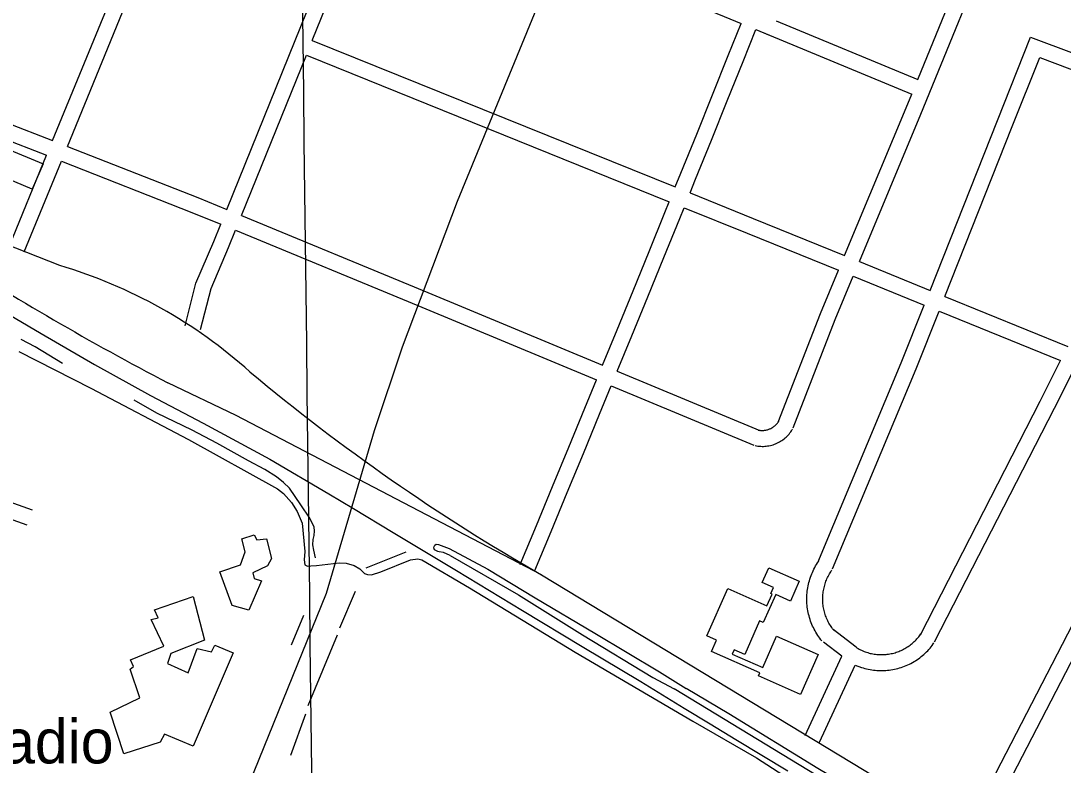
# Model space of a CAD drawing. Extents: x 3704301 to 3742427, y 506229 to 532009.
# Drawn here: x 3713149 to 3715113, y 524550 to 525952 of the extents above; entities that cross this region are included whole.
import ezdxf

# ---------------------------------------------------------------- set-up
doc = ezdxf.new("R2010")
doc.units = 0
for name, color, linetype in [('V-BLDG-OTLN', 7, 'Continuous'), ('V-GRID-MAJR', 7, 'Continuous'), ('V-RAIL-TRAK', 7, 'Continuous'), ('V-ROAD-CNTR', 7, 'Continuous'), ('V-SITE-OTLN', 7, 'Continuous'), ('V-TOPO-SHOR', 7, 'Continuous'), ('V-TOPO-TOWR', 7, 'Continuous')]:
    doc.layers.add(name, color=color, linetype=linetype)

msp = doc.modelspace()

# ---------------------------------------------------------------- linework, layer by layer
at = {"layer": 'V-BLDG-OTLN'}
for points in [[(3713100.473, 525664.635), (3713120.7460000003, 525712.443), (3713191.14, 525682.5920000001), (3713170.867, 525634.784)], [(3713547.112, 524850.987), (3713524.123, 524913.857), (3713563.089, 524927.064), (3713571.734, 524952.106), (3713565.725, 524976.572), (3713588.744, 524983.731), (3713593.923, 524974.6240000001), (3713612.097, 524976.466), (3713621.483, 524939.067), (3713613.756, 524925.402), (3713586.151, 524911.986), (3713588.7630000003, 524901.4), (3713602.812, 524897.468), (3713578.549, 524842.017)], [(3714651.359, 524758.359), (3714617.997, 524682.962), (3714538.669, 524718.063), (3714541.285, 524723.971), (3714450.194, 524764.278), (3714459.568, 524785.458), (3714441.48, 524793.462), (3714481.0470000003, 524882.877), (3714554.861, 524850.216), (3714564.5130000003, 524872.029), (3714561.877, 524873.197), (3714566.889, 524884.526), (3714546.0530000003, 524893.746), (3714558.349, 524921.535), (3714615.49, 524896.251), (3714599.079, 524859.1680000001), (3714571.306, 524871.456), (3714547.92, 524818.605), (3714541.004, 524821.665), (3714513.082, 524758.556), (3714493.208, 524767.35), (3714489.5500000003, 524759.08), (3714546.786, 524733.754), (3714573.017, 524793.026)], [(3713549.182, 524761.843), (3713474.247, 524585.977), (3713420.028, 524608.139), (3713411.626, 524593.039), (3713343.526, 524571.111), (3713317.798, 524650.006), (3713373.724, 524676.62), (3713355.4250000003, 524731.082), (3713361.71, 524735.487), (3713355.739, 524748.123), (3713418.7800000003, 524773.956), (3713394.9, 524824.2660000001), (3713408.312, 524827.417), (3713401.103, 524842.3910000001), (3713474.092, 524867.7440000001), (3713495.397, 524785.671), (3713432.109, 524760.307), (3713425.68, 524741.704), (3713464.651, 524724.155), (3713481.572, 524769.736), (3713508.22, 524763.257), (3713514.545, 524776.18)]]:
    msp.add_lwpolyline(points, close=True, dxfattribs=at)
at = {"layer": 'V-GRID-MAJR'}
msp.add_spline([(3713850.364, 511710.695), (3713778.102, 517769.291), (3713705.816, 523829.819), (3713633.5300000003, 529890.361), (3713633.507, 529892.279)], degree=3, dxfattribs=at)
at = {"layer": 'V-RAIL-TRAK'}
for points in [[(3713078.454, 525426.9940000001), (3713187.839, 525363.416), (3713288.23, 525304.546), (3713393.821, 525246.635), (3713492.778, 525194.382), (3713618.253, 525126.587), (3713729.535, 525061.123), (3713775.867, 525033.233), (3713850.6890000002, 524988.4890000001), (3713970.026, 524916.897), (3714094.573, 524841.534), (3714206.807, 524773.707), (3714317.148, 524707.294), (3714398.744, 524657.567)], [(3714398.744, 524657.567), (3714447.505, 524627.848), (3714496.348, 524598.267), (3714545.276, 524568.823), (3714594.289, 524539.5160000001)]]:
    msp.add_lwpolyline(points, dxfattribs=at)
at = {"layer": 'V-ROAD-CNTR'}
for points in [[(3713724.9775110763, 524874.0512256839), (3713815.8023294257, 525180.6426125), (3713867.987225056, 525337.7632982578), (3713972.097016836, 525612.25174928), (3714234.2864924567, 526251.6744704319), (3714508.1949446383, 526926.383121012), (3714870.5992198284, 527814.4163449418), (3715173.9846130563, 528554.3968649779), (3715494.9679710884, 529341.393290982), (3715725.777509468, 529921.1171315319)], [(3713237.15148673, 525715.6745424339), (3713575.3288103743, 526541.4858908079), (3713635.329690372, 526688.8875960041)], [(3713222.5735158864, 525491.2219913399), (3712949.663061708, 525598.679776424), (3712636.4626881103, 525739.7444942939), (3711865.463230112, 526074.8208241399), (3711602.808755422, 526188.9055959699), (3711348.243264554, 526301.049371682)], [(3713537.16088671, 525596.799780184), (3713793.6823736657, 526231.22051134), (3713796.4673680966, 526238.3424970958), (3713801.557357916, 526245.266483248), (3713807.489346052, 526250.302473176), (3713812.5393359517, 526253.1624674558), (3713819.0303229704, 526255.482462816), (3713828.141304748, 526256.5644606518), (3713838.4632841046, 526254.743464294), (3714517.265926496, 525974.9220239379)], [(3713698.3615643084, 525915.4471428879), (3713821.558317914, 526220.1345335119), (3713822.971315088, 526223.7465262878), (3713823.649313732, 526224.6685244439), (3713824.7413115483, 526225.596522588), (3713825.0713108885, 526225.7825222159), (3713825.9363091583, 526226.092521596), (3713827.2853064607, 526226.252521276), (3713830.0413009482, 526225.76552225), (3714506.1189487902, 525947.0680796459)], [(3714839.040282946, 525841.858290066), (3714964.5710318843, 526149.1136755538)], [(3714728.799503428, 525498.6269765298), (3714844.82827137, 525776.7034203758), (3714992.3219763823, 526137.71569835)], [(3713209.2245425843, 525726.639520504), (3713333.789293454, 526030.82091214)], [(3714572.3628163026, 525952.2090693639), (3714839.040282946, 525841.858290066)], [(3714382.107196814, 525639.2266953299), (3714392.578175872, 525665.0546436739), (3714422.4431161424, 525738.9274959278), (3714452.2330565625, 525812.829348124), (3714481.9489971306, 525886.762200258), (3714506.1189487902, 525947.0680796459)], [(3714409.923141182, 525627.989717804), (3714420.3861202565, 525653.7966661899), (3714450.261060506, 525727.6975183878), (3714480.063000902, 525801.627370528), (3714509.7909414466, 525875.588222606), (3714533.8698932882, 525935.6711024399)], [(3714533.8698932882, 525935.6711024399), (3714827.6943056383, 525814.0863456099)], [(3714533.9138932, 525935.610102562), (3714560.9108392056, 525924.48112482)], [(3713698.3615643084, 525915.4481428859), (3714382.107196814, 525639.2266953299)], [(3714862.134236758, 525444.401084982), (3714989.0889828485, 525764.513444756), (3715051.526857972, 525921.727130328), (3715220.7065196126, 525857.9292579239)], [(3713564.894831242, 525585.3588030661), (3713687.1165867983, 525887.6351985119)], [(3713687.1165867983, 525887.6351985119), (3714370.835219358, 525611.425750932)], [(3714889.925181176, 525433.099107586), (3715016.97292708, 525753.447466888), (3715068.526823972, 525883.2552072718), (3715346.17726867, 525778.5524166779)], [(3714928.194104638, 524423.3221271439), (3715208.4255441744, 524964.850044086), (3715294.14237274, 525134.5637046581), (3715407.809145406, 525355.3902630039), (3715649.80166142, 525824.4363249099), (3715666.359628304, 525857.094259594)], [(3712917.2481265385, 525851.3102711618), (3713121.85671732, 525760.9454518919), (3713209.2235425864, 525726.6405205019)], [(3714954.8380513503, 524409.5341547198), (3715235.1374907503, 524951.194071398), (3715320.8683192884, 525120.9357319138), (3715434.47709207, 525341.648290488), (3715676.511608, 525810.7763522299), (3715693.930573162, 525845.1352835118)], [(3712905.923149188, 525823.5163267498), (3713110.308740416, 525733.2495072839), (3713197.854565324, 525698.875576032)], [(3714701.00855901, 525509.9289539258), (3714817.09832683, 525788.153397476), (3714827.6943056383, 525814.0863456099)], [(3714870.457220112, 524782.0624096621), (3715096.378768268, 525222.211529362), (3715236.1034888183, 525500.8149721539), (3715388.336184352, 525794.7163843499)], [(3713128.135704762, 525528.6249165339), (3713197.854565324, 525698.8745760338)], [(3713237.150486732, 525715.6755424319), (3713482.9289951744, 525619.17173544), (3713537.16088671, 525596.8007801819)], [(3713155.8976492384, 525517.2569392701), (3713225.78150947, 525687.9095979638)], [(3713225.78150947, 525687.9095979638), (3713471.725017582, 525591.3417911), (3713525.914909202, 525568.9878358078)], [(3714409.923141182, 525627.989717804), (3714528.621903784, 525580.0378137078), (3714701.00855901, 525509.9299539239)], [(3714245.203470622, 525303.60236658), (3714272.3784162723, 525369.866234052), (3714302.5393559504, 525443.6180865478), (3714332.627295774, 525517.399938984), (3714362.640235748, 525591.212791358), (3714370.835219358, 525611.425750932)], [(3714272.903415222, 525292.081389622), (3714300.1403607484, 525358.4962567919), (3714330.3133004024, 525432.276109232), (3714360.4112402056, 525506.0859616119), (3714390.4361801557, 525579.9268139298), (3714398.651163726, 525600.1887734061)], [(3714398.651163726, 525600.1887734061), (3714517.351926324, 525552.2358693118), (3714689.4555821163, 525482.2430092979)], [(3713564.893831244, 525585.360803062), (3713908.58514386, 525443.586086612)], [(3713458.795043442, 525377.8662180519), (3713479.1510027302, 525457.860058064), (3713512.761935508, 525536.455900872), (3713525.914909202, 525568.98683581)], [(3713487.8689852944, 525370.468232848), (3713507.6509457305, 525448.2060773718), (3713540.461880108, 525524.9339239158), (3713553.648853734, 525557.54685869)], [(3713553.647853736, 525557.5478586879), (3713897.1451667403, 525415.8521420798)], [(3714576.156808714, 525195.9995817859), (3714655.462650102, 525400.7721722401), (3714689.456582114, 525482.2420093)], [(3714728.799503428, 525498.6279765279), (3714862.134236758, 525444.40208498)], [(3714604.1327527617, 525185.1656034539), (3714683.29859443, 525389.5761946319), (3714717.247526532, 525470.9390319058)], [(3714717.246526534, 525470.940031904), (3714851.074258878, 525416.5141407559)], [(3713908.62514378, 525443.5690866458), (3714245.203470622, 525303.60236658)], [(3714889.925181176, 525433.100107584), (3715121.373718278, 525338.97229584)], [(3713897.1051668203, 525415.869142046), (3714233.7984934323, 525275.853422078)], [(3714650.8276593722, 524931.4631108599), (3714807.882345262, 525307.605358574), (3714851.074258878, 525416.5131407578)], [(3714678.511604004, 524919.9031339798), (3714835.6702896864, 525296.2953811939), (3714878.8652032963, 525405.211163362)], [(3714878.8652032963, 525405.2121633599), (3715107.883745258, 525312.07234964)], [(3714843.7672734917, 524795.762382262), (3715069.6248217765, 525235.785502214), (3715107.883745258, 525312.07234964)], [(3714272.903415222, 525292.081389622), (3714541.337878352, 525180.45261288)], [(3714129.916701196, 524908.53315672), (3713554.904851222, 525208.8885560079), (3713426.4401081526, 525270.0194337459)], [(3714089.856781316, 524927.9861178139), (3714120.4647201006, 525001.5619706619), (3714150.99465904, 525075.161823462), (3714181.4515981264, 525148.7926761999), (3714211.8345373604, 525222.4535288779), (3714233.7984934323, 525275.853422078)], [(3714117.5547259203, 524916.4641408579), (3714148.168664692, 524990.0539936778), (3714178.7106036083, 525063.6818464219), (3714209.1795426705, 525137.3386991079), (3714239.5744818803, 525211.0275517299), (3714261.49943803, 525264.3344451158)], [(3714261.49943803, 525264.3344451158), (3714529.817901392, 525152.7526682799)], [(3712718.3555243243, 525195.290583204), (3712736.3054884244, 525186.021601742), (3713170.7256195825, 525031.0979115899)], [(3714538.3038844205, 525181.3526110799), (3714540.0098810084, 525181.0376117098), (3714541.4348781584, 525180.8316121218), (3714542.867875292, 525180.6826124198), (3714544.302872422, 525180.5896126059), (3714545.740869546, 525180.5536126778), (3714547.179866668, 525180.573612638), (3714548.620863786, 525180.6516124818), (3714550.0548609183, 525180.784612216), (3714551.4788580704, 525180.974611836), (3714552.896855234, 525181.2206113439), (3714554.301852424, 525181.5216107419), (3714555.700849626, 525181.8796100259), (3714557.0798468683, 525182.2916092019), (3714558.440844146, 525182.7566082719), (3714559.782841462, 525183.275607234), (3714561.10383882, 525183.846606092), (3714562.402836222, 525184.4706048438), (3714563.674833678, 525185.143603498), (3714564.91883119, 525185.866602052), (3714566.13382876, 525186.638600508), (3714567.3188263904, 525187.4575988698), (3714568.46882409, 525188.3225971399), (3714569.5848218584, 525189.23259532), (3714570.6638197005, 525190.1845934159), (3714571.702817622, 525191.1775914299), (3714572.7028156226, 525192.2135893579), (3714573.6638137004, 525193.28758721), (3714574.5798118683, 525194.3985849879), (3714575.452810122, 525195.5445826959), (3714576.276808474, 525196.720580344), (3714577.1128068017, 525198.02257774), (3714577.330806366, 525198.380577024)], [(3712706.4645481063, 525167.6676384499), (3712724.329512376, 525158.4416569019), (3713160.6496397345, 525002.841968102)], [(3714532.851895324, 525151.8526700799), (3714535.139890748, 525151.4296709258), (3714537.732885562, 525151.055671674), (3714540.339880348, 525150.78267222), (3714542.9568751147, 525150.6136725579), (3714545.5788698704, 525150.5476726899), (3714548.199864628, 525150.5856726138), (3714550.814859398, 525150.725672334), (3714553.4248541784, 525150.9686718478), (3714556.024848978, 525151.314671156), (3714558.6088438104, 525151.7626702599), (3714561.17383868, 525152.313669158), (3714563.710833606, 525152.9636678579), (3714566.221828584, 525153.7116663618), (3714568.704823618, 525154.560664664), (3714571.150818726, 525155.5056627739), (3714573.5558139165, 525156.546660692), (3714575.91880919, 525157.6806584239), (3714578.234804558, 525158.9076559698), (3714580.5028000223, 525160.2246533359), (3714582.715795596, 525161.6306505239), (3714584.870791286, 525163.121647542), (3714586.9667870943, 525164.696644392), (3714588.99878303, 525166.3526410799), (3714590.9637791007, 525168.0886376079), (3714592.860775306, 525169.901633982), (3714594.682771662, 525171.785630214), (3714596.427768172, 525173.7396263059), (3714598.0957648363, 525175.7606222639), (3714599.682761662, 525177.8466180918), (3714601.18875865, 525179.9966137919), (3714602.54875593, 525182.1106095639), (3714602.95875511, 525182.7846082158)], [(3714658.4576441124, 524783.8774060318), (3714656.470648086, 524786.3274011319), (3714654.4276521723, 524788.991395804), (3714652.4576561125, 524791.7103903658), (3714650.561659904, 524794.4813848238), (3714648.740663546, 524797.3043791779), (3714646.9966670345, 524800.1763734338), (3714645.3316703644, 524803.0933676), (3714643.747673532, 524806.05336168), (3714642.2446765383, 524809.05335568), (3714640.8216793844, 524812.0943495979), (3714639.480682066, 524815.1783434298), (3714638.225684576, 524818.2913372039), (3714637.055686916, 524821.4373309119), (3714635.969689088, 524824.6173245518), (3714634.972691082, 524827.82331814), (3714634.061692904, 524831.0533116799), (3714633.2376945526, 524834.3103051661), (3714632.50369602, 524837.5872986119), (3714631.8576973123, 524840.8812920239), (3714631.3006984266, 524844.196285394), (3714630.835699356, 524847.5202787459), (3714630.4587001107, 524850.8572720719), (3714630.174700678, 524854.2052653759), (3714629.979701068, 524857.5562586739), (3714629.876701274, 524860.9132519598), (3714629.8637013, 524864.2712452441), (3714629.9427011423, 524867.6282385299), (3714630.111700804, 524870.9832318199), (3714630.3727002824, 524874.330225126), (3714630.722699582, 524877.6702184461), (3714631.164698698, 524881.000211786), (3714631.6956976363, 524884.3162051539), (3714632.3166963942, 524887.615198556), (3714633.026694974, 524890.8971919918), (3714633.8256933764, 524894.1601854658), (3714634.712691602, 524897.3971789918), (3714635.6866896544, 524900.6121725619), (3714636.74868753, 524903.7981661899), (3714637.895685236, 524906.9551598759), (3714639.129682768, 524910.0801536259), (3714640.444680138, 524913.1671474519), (3714641.84367734, 524916.2181413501), (3714643.3246743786, 524919.2321353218), (3714644.8886712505, 524922.206129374), (3714646.5326679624, 524925.137123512), (3714648.2546645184, 524928.019117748), (3714650.0536609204, 524930.8531120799), (3714651.885657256, 524933.5751066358), (3714652.36865629, 524934.267105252)], [(3714681.7615975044, 524802.769368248), (3714680.030600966, 524804.905363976), (3714678.481604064, 524806.925359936), (3714676.987607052, 524808.986355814), (3714675.5496099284, 524811.0873516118), (3714674.1706126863, 524813.224347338), (3714672.850615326, 524815.39834299), (3714671.5896178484, 524817.6093385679), (3714670.387620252, 524819.85333408), (3714669.246622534, 524822.1313295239), (3714668.167624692, 524824.436324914), (3714667.1546267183, 524826.7663202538), (3714666.20362862, 524829.129315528), (3714665.315630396, 524831.5153107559), (3714664.49363204, 524833.9233059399), (3714663.736633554, 524836.35330108), (3714663.0456349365, 524838.805296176), (3714662.4216361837, 524841.2702912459), (3714661.8656372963, 524843.75328628), (3714661.3756382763, 524846.2532812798), (3714660.954639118, 524848.7602762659), (3714660.601639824, 524851.2822712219), (3714660.3166403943, 524853.8112661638), (3714660.1006408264, 524856.345261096), (3714659.95364112, 524858.8882560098), (3714659.8746412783, 524861.4312509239), (3714659.8656412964, 524863.977245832), (3714659.924641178, 524866.5202407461), (3714660.05364092, 524869.061235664), (3714660.250640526, 524871.6002305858), (3714660.516639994, 524874.1322255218), (3714660.850639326, 524876.6542204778), (3714661.2536385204, 524879.1662154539), (3714661.7246375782, 524881.669210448), (3714662.2626365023, 524884.157205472), (3714662.867635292, 524886.6262005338), (3714663.5406339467, 524889.0831956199), (3714664.2786324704, 524891.5181907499), (3714665.0826308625, 524893.9321859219), (3714665.951629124, 524896.32318114), (3714666.8856272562, 524898.690176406), (3714667.884625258, 524901.03317172), (3714668.945623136, 524903.34816709), (3714670.0686208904, 524905.6321625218), (3714671.2526185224, 524907.8841580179), (3714672.4966160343, 524910.101153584), (3714673.8026134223, 524912.2871492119), (3714675.1656106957, 524914.437144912), (3714676.6316077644, 524916.6131405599), (3714676.970607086, 524917.0991395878)], [(3714129.916701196, 524908.53315672), (3714738.2054846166, 524540.340893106), (3715329.756301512, 524179.8046141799)], [(3712799.018362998, 522839.49229480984), (3712800.900359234, 522840.3962930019), (3712813.9683330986, 522848.06927765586), (3712831.0632989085, 522853.21826735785), (3712867.051226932, 522863.17024745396), (3712894.701171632, 522872.2242293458), (3712907.5221459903, 522880.16821345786), (3712917.080126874, 522890.34219311), (3712927.228106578, 522907.48615882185), (3713724.9775110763, 524874.0512256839)], [(3714722.717515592, 524771.931429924), (3714679.2296025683, 524805.232363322)], [(3714722.717515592, 524771.931429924), (3714724.3755122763, 524770.9024319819), (3714726.5165079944, 524769.6554344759), (3714728.69350364, 524768.4674368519), (3714730.900499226, 524767.340439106), (3714733.13849475, 524766.2744412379), (3714735.404490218, 524765.271443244), (3714737.69848563, 524764.3304451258), (3714740.0164809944, 524763.4544468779), (3714742.35847631, 524762.6424485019), (3714744.72347158, 524761.895449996), (3714747.1074668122, 524761.21345136), (3714749.504462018, 524760.59845259), (3714751.924457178, 524760.050453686), (3714754.3554523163, 524759.5674546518), (3714756.79844743, 524759.154455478), (3714759.254442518, 524758.807456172), (3714761.7144375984, 524758.52845673), (3714764.185432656, 524758.3194571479), (3714766.661427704, 524758.176457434), (3714769.1394227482, 524758.1034575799), (3714771.6184177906, 524758.097457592), (3714774.095412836, 524758.161457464), (3714776.5694078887, 524758.2934571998), (3714779.0384029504, 524758.4934568), (3714781.50339802, 524758.7624562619), (3714783.9593931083, 524759.0994555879), (3714786.4083882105, 524759.5044547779), (3714788.841383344, 524759.975453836), (3714791.25837851, 524760.51345276), (3714793.6633737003, 524761.1194515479), (3714796.04836893, 524761.7904502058), (3714798.4143641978, 524762.52844873), (3714800.760359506, 524763.331447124), (3714803.0813548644, 524764.19844539), (3714805.3783502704, 524765.1294435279), (3714807.650345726, 524766.12344154), (3714809.8923412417, 524767.180439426), (3714812.105336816, 524768.2984371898), (3714814.285332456, 524769.4774348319), (3714816.430328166, 524770.714432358), (3714818.54332394, 524772.01342976), (3714820.61831979, 524773.3684270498), (3714822.6543157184, 524774.7804242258), (3714824.654311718, 524776.2504212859), (3714826.609307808, 524777.772418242), (3714828.5213039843, 524779.347415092), (3714830.389300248, 524780.9754118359), (3714832.2132966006, 524782.656408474), (3714833.9912930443, 524784.3874050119), (3714835.7172895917, 524786.1634014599), (3714837.392286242, 524787.9853978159), (3714839.0192829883, 524789.8573940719), (3714840.595279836, 524791.7743902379), (3714842.1152767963, 524793.7303863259), (3714843.59327384, 524795.7453822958), (3714844.799271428, 524797.4793788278)], [(3714626.6057078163, 524605.9477618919), (3714695.5315699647, 524754.9634638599), (3714660.989639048, 524781.4144109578)], [(3714720.8945192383, 524738.3364971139), (3714732.922495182, 524734.162505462), (3714736.0754888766, 524733.1655074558), (3714739.2554825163, 524732.255509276), (3714742.462476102, 524731.4345109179), (3714745.686469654, 524730.7025123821), (3714748.9314631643, 524730.0595136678), (3714752.1944566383, 524729.5065147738), (3714755.4684500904, 524729.0435156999), (3714758.75844351, 524728.6725164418), (3714762.05343692, 524728.391517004), (3714765.355430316, 524728.2025173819), (3714768.661423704, 524728.1035175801), (3714771.970417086, 524728.097517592), (3714775.277410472, 524728.1815174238), (3714778.581403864, 524728.357517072), (3714781.8803972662, 524728.6255165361), (3714785.169390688, 524728.9845158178), (3714788.4453841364, 524729.4335149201), (3714791.7063776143, 524729.9725138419), (3714794.9553711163, 524730.601512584), (3714798.186364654, 524731.3215111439), (3714801.3933582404, 524732.1295095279), (3714804.57835187, 524733.0265077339), (3714807.7363455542, 524734.0105057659), (3714810.8663392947, 524735.081503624), (3714813.965333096, 524736.2385013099), (3714817.032326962, 524737.4814988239), (3714820.062320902, 524738.8094961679), (3714823.0543149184, 524740.2184933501), (3714826.0053090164, 524741.710490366), (3714828.9173031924, 524743.2834872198), (3714831.7842974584, 524744.9384839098), (3714834.6012918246, 524746.669480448), (3714837.372286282, 524748.4784768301), (3714840.090280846, 524750.364473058), (3714842.7542755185, 524752.3224691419), (3714845.365270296, 524754.3544650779), (3714847.9192651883, 524756.4594608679), (3714850.4132602, 524758.6334565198), (3714852.845255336, 524760.8744520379), (3714855.2132506, 524763.179447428), (3714857.5212459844, 524765.5534426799), (3714859.762241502, 524767.991437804), (3714861.931237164, 524770.487432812), (3714864.0312329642, 524773.040427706), (3714866.061228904, 524775.6544224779), (3714868.0052250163, 524778.305417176), (3714869.425222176, 524780.345413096)], [(3714653.8336533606, 524593.3537870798), (3714720.8945192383, 524738.3364971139)]]:
    msp.add_lwpolyline(points, dxfattribs=at)
for centre, radius, start, end in [((3716051.9381043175, 530279.7012677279), 5655.983716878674, 237.3531173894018, 242.3416451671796), ((3712958.0775936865, 524597.4874248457), 932.0512690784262, 48.068111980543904, 73.51416475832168), ((3716028.9500651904, 528220.6288262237), 3817.8928012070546, 230.1186631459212, 240.17164370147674)]:
    msp.add_arc(centre, radius, start, end, dxfattribs=at)
at = {"layer": 'V-SITE-OTLN'}
for p, q in [((3713145.849, 525329.532), (3713280.991, 525260.307)), ((3713280.991, 525260.307), (3713465.114, 525163.4940000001)), ((3713465.114, 525163.4939999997), (3713632.7260000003, 525070.765)), ((3713632.7260000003, 525070.765), (3713643.947, 525061.955)), ((3713643.947, 525061.955), (3713659.312, 525044.899)), ((3713659.312, 525044.8989999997), (3713669.961, 525027.831)), ((3713669.961, 525027.831), (3713679.4450000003, 525006.0439999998)), ((3713679.4450000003, 525006.0439999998), (3713684.289, 524952.4209999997)), ((3713684.289, 524952.4209999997), (3713683.148, 524936.504)), ((3713683.148, 524936.504), (3713684.348, 524927.077)), ((3713706.16, 524925.951), (3713748.875, 524931.218)), ((3713748.875, 524931.218), (3713761.843, 524930.6589999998)), ((3713827.307, 524914.312), (3713883.2460000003, 524936.8439999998)), ((3713883.2460000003, 524936.8439999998), (3713897.387, 524938.647)), ((3713897.387, 524938.647), (3713904.463, 524936.8929999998)), ((3713904.463, 524936.8929999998), (3713994.18, 524884.061)), ((3713684.348, 524927.077), (3713687.889, 524925.3159999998)), ((3713687.889, 524925.3159999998), (3713689.657, 524924.732)), ((3713689.657, 524924.732), (3713695.5530000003, 524925.337)), ((3713695.5530000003, 524925.3369999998), (3713706.16, 524925.951)), ((3713761.843, 524930.6589999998), (3713777.1780000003, 524925.9819999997)), ((3713777.1780000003, 524925.982), (3713787.8030000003, 524919.522)), ((3713787.8030000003, 524919.522), (3713796.665, 524911.291)), ((3713796.665, 524911.291), (3713802.563, 524908.948)), ((3713809.639, 524908.3749999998), (3713827.307, 524914.312)), ((3713802.563, 524908.948), (3713809.639, 524908.3749999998)), ((3713994.18, 524884.061), (3714193.688, 524762.533)), ((3714193.688, 524762.533), (3714415.026, 524632.8019999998)), ((3714415.026, 524632.8019999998), (3714534.84, 524563.5409999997)), ((3714534.84, 524563.5409999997), (3714741.29, 524431.3809999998))]:
    msp.add_line(p, q, dxfattribs=at)
at = {"layer": 'V-TOPO-SHOR'}
for p, q in [((3713800.134, 524921.431), (3713875.079, 524951.905)), ((3713750.308, 524808.889), (3713779.853, 524877.696)), ((3713658.867, 524776.558), (3713682.6180000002, 524832.536)), ((3713690.66, 524662.539), (3713745.68, 524795.481)), ((3713657.681, 524568.677), (3713686.038, 524646.8))]:
    msp.add_line(p, q, dxfattribs=at)
for points in [[(3713227.716, 525306.768), (3713176.381, 525338.103), (3713150.199, 525352.095)], [(3713704.161, 524940.723), (3713701.289, 524954.901), (3713699.372, 524964.828), (3713699.823, 524974.761), (3713701.6950000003, 524982.803), (3713702.6210000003, 524991.319), (3713701.6580000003, 524998.409), (3713693.579, 525014.941), (3713676.494, 525040.434), (3713655.613, 525071.5970000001), (3713644.238, 525082.4450000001), (3713630.971, 525092.818), (3713608.7120000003, 525106.949), (3713577.936, 525123.427), (3713518.745, 525156.388), (3713471.87, 525181.339), (3713405.591, 525212.863), (3713362.972, 525237.353)], [(3713957.81, 524945.1140000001), (3713945.565, 524950.326), (3713937.4050000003, 524952.055), (3713935.075, 524952.632), (3713932.16, 524953.789), (3713928.66, 524955.528), (3713927.487, 524959.604), (3713928.062, 524961.934), (3713929.222, 524964.267), (3713931.548, 524966.02), (3713936.2090000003, 524965.451), (3713956.032, 524957.924), (3714028.9390000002, 524919.072), (3714118.188, 524865.111), (3714230.771, 524798.393), (3714352.105, 524725.87), (3714402.512, 524694.545)], [(3713957.81, 524945.1140000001), (3714086.721, 524870.862), (3714207.477, 524795.426), (3714339.897, 524715.357), (3714380.203, 524693.818)], [(3714968.139, 524355.812), (3714964.113, 524352.095), (3714960.605, 524353.537), (3714827.933, 524424.756), (3714662.176, 524522.583), (3714380.203, 524693.818)], [(3714844.301, 524442.443), (3714840.7660000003, 524441.066), (3714835.3570000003, 524440.18), (3714833.012, 524440.436), (3714829.498, 524441.175), (3714794.682, 524458.409), (3714650.6380000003, 524543.585), (3714482.816, 524646.362), (3714402.512, 524694.545)]]:
    msp.add_lwpolyline(points, dxfattribs=at)

# ---------------------------------------------------------------- texts
at = {"layer": 'V-TOPO-TOWR'}
msp.add_text('Radio', height=82.99983200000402, dxfattribs=at).set_placement((3713033.9288931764, 524553.1978673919))

doc.saveas('drawing.dxf')
